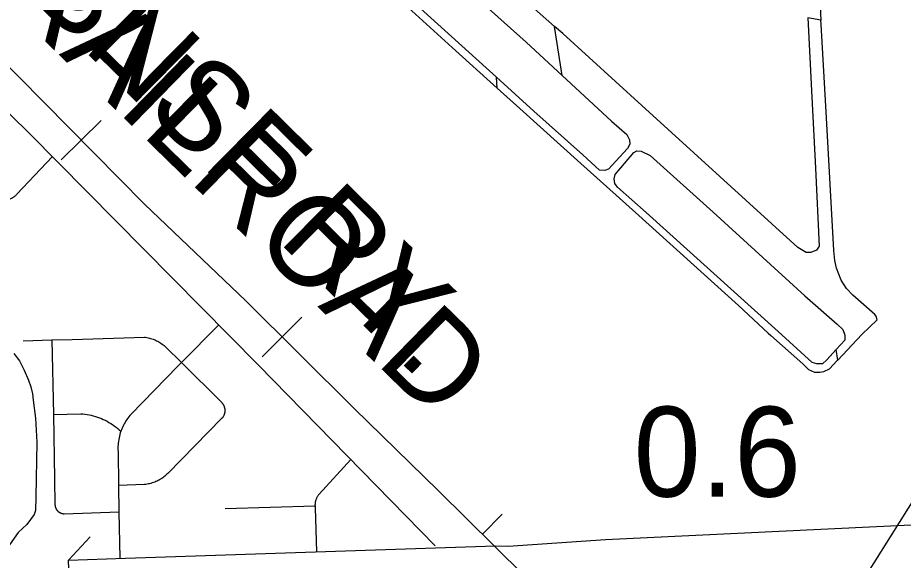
# Model space of a CAD drawing. Extents: x 309348 to 309445, y 336383 to 336484.
# Drawn here: x 309362.64 to 309364.53, y 336386.977 to 336388.136 of the extents above; entities that cross this region are included whole.
import ezdxf

# ---------------------------------------------------------------- set-up
doc = ezdxf.new("R2010")
doc.units = 0
doc.layers.add('R_Annotation', color=7, linetype='Continuous')

msp = doc.modelspace()

# ---------------------------------------------------------------- linework, layer by layer
at = {"layer": 'R_Annotation'}
for p, q in [((309362.776, 336387.8742), (309362.8187, 336387.9164)), ((309362.776, 336387.8742), (309362.7333, 336387.8321)), ((309363.2045, 336387.454), (309363.2468, 336387.4966)), ((309363.2045, 336387.454), (309363.1622, 336387.4115)), ((309363.6319, 336387.0327), (309363.6741, 336387.0754))]:
    msp.add_line(p, q, dxfattribs=at)
for points in [[(309363.2092, 336384.9236), (309363.2648, 336385.0137), (309363.4163, 336385.2615), (309363.5966, 336385.5521), (309363.755, 336385.811), (309363.9051, 336386.0547), (309364.0703, 336386.3205), (309364.1749, 336386.4954), (309364.4104, 336386.8796), (309364.5604, 336387.1192), (309364.7091, 336387.3602), (309364.9721, 336387.7995), (309365.1607, 336388.1038), (309365.5614, 336388.7469), (309365.8863, 336389.2798), (309366.0984, 336389.6172), (309366.3669, 336390.0496), (309366.6422, 336390.5013), (309366.9382, 336390.9833), (309367.2439, 336391.479), (309367.438, 336391.7957)], [(309363.2092, 336384.9236), (309363.2648, 336385.0137), (309363.4163, 336385.2615), (309363.5966, 336385.5521), (309363.755, 336385.811), (309363.9051, 336386.0547), (309364.0703, 336386.3205), (309364.1749, 336386.4954), (309364.4104, 336386.8796), (309364.5604, 336387.1192), (309364.7091, 336387.3602), (309364.9721, 336387.7995), (309365.1607, 336388.1038), (309365.5614, 336388.7469), (309365.8863, 336389.2798), (309366.0984, 336389.6172), (309366.3669, 336390.0496), (309366.6422, 336390.5013), (309366.9382, 336390.9833), (309367.2439, 336391.479), (309367.438, 336391.7957)], [(309362.911, 336387.7375), (309362.5888, 336388.0639), (309362.312, 336388.3393), (309361.9651, 336388.6767), (309361.8067, 336388.8323), (309361.6828, 336388.9562), (309361.6085, 336389.0292), (309361.5575, 336389.0705), (309361.5372, 336389.083)], [(309365.7726, 336384.9236), (309365.7018, 336384.9944), (309365.5394, 336385.1596), (309365.3797, 336385.3125), (309365.1979, 336385.4888), (309365.0657, 336385.6182), (309364.7862, 336385.895), (309364.577, 336386.0988), (309364.4338, 336386.242), (309364.2424, 336386.4334), (309364.146, 336386.5243), (309363.5374, 336387.1261), (309363.3584, 336387.301), (309363.1271, 336387.531), (309362.911, 336387.7375), (309362.5888, 336388.0639), (309362.312, 336388.3393), (309361.9651, 336388.6767), (309361.8067, 336388.8323), (309361.6828, 336388.9562), (309361.6085, 336389.0292), (309361.5575, 336389.0705), (309361.5372, 336389.083)], [(309364.5761, 336388.9539), (309364.3467, 336388.7452), (309364.3446, 336388.7417), (309364.3453, 336388.7099), (309364.3538, 336388.5756), (309364.334, 336388.5558), (309364.3333, 336388.5452), (309364.354, 336388.1308)], [(309363.7859, 336388.1171), (309363.6452, 336388.2414), (309363.5594, 336388.3226), (309363.5472, 336388.3337), (309363.5455, 336388.3521), (309363.5533, 336388.3748), (309363.5694, 336388.3997)], [(309363.4499, 336388.2539), (309363.4705, 336388.2828), (309363.4856, 336388.2859), (309363.5046, 336388.2792), (309363.5241, 336388.2644), (309363.725, 336388.0834), (309363.8017, 336388.0125)], [(309363.6616, 336388.0089), (309363.4628, 336388.1892), (309363.4354, 336388.2138), (309363.4346, 336388.2245), (309363.4369, 336388.2357), (309363.4499, 336388.2539)], [(309363.4107, 336388.2153), (309363.5675, 336388.0724), (309363.6636, 336387.9854)], [(309364.3264, 336388.1357), (309364.3349, 336387.9662), (309364.3427, 336387.8147), (309364.3506, 336387.6478), (309364.3446, 336387.6394), (309364.3325, 336387.6345), (309364.3223, 336387.6345), (309364.3048, 336387.6448), (309363.9718, 336387.9485)], [(309364.354, 336388.1308), (309364.3264, 336388.1357)], [(309364.354, 336388.1308), (309364.3264, 336388.1357)], [(309364.3662, 336387.9221), (309364.3545, 336388.121), (309364.354, 336388.1308)], [(309362.3652, 336388.1122), (309362.4093, 336388.1034), (309362.5035, 336388.0474), (309362.6654, 336387.8885), (309363.154, 336387.3939), (309363.5307, 336387.0083)], [(309363.8017, 336388.0125), (309363.7859, 336388.1171)], [(309363.9718, 336387.9485), (309363.8032, 336388.1018), (309363.7859, 336388.1171)], [(309363.6636, 336387.9854), (309363.6616, 336388.0089)], [(309363.7418, 336387.9362), (309363.6616, 336388.0089)], [(309363.8017, 336388.0125), (309363.9074, 336387.9147)], [(309363.6636, 336387.9854), (309363.712, 336387.9416)], [(309363.712, 336387.9416), (309363.8416, 336387.8241), (309363.9584, 336387.7199)], [(309363.9074, 336387.9147), (309363.9403, 336387.8862), (309363.9458, 336387.8747), (309363.9464, 336387.8657), (309363.9415, 336387.8567), (309363.9162, 336387.8295), (309363.9006, 336387.8121), (309363.8928, 336387.8091), (309363.8819, 336387.8103), (309363.8464, 336387.8428), (309363.7418, 336387.9362)], [(309364.3903, 336387.4048), (309364.4415, 336387.4594), (309364.4741, 336387.4907), (309364.4723, 336387.4985), (309364.4693, 336387.5021), (309364.4223, 336387.5431), (309364.409, 336387.5576), (309364.3976, 336387.5756), (309364.3873, 336387.6009), (309364.3837, 336387.6172), (309364.3813, 336387.6389), (309364.3662, 336387.9221)], [(309363.9813, 336387.7199), (309363.9199, 336387.7741), (309363.9144, 336387.7819), (309363.9132, 336387.7916), (309363.915, 336387.8012), (309363.9548, 336387.8476), (309363.9614, 336387.8512), (309363.9705, 336387.8506), (309363.9897, 336387.8416), (309364.1241, 336387.7205)], [(309362.5685, 336387.7459), (309362.6184, 336387.7475), (309362.6196, 336387.7477), (309362.6209, 336387.748), (309362.622, 336387.7484), (309362.6232, 336387.7487), (309362.6244, 336387.7491), (309362.6255, 336387.7496), (309362.6267, 336387.7501), (309362.6278, 336387.7506), (309362.6289, 336387.7512), (309362.63, 336387.7518), (309362.631, 336387.7525), (309362.6321, 336387.7531), (309362.6331, 336387.7538), (309362.6341, 336387.7546), (309362.635, 336387.7554), (309362.636, 336387.7562), (309362.6369, 336387.7571), (309362.6377, 336387.7579), (309362.6386, 336387.7588), (309362.7142, 336387.8391)], [(309365.7726, 336384.9236), (309365.7018, 336384.9944), (309365.5394, 336385.1596), (309365.3797, 336385.3125), (309365.1979, 336385.4888), (309365.0657, 336385.6182), (309364.7862, 336385.895), (309364.577, 336386.0988), (309364.4338, 336386.242), (309364.2424, 336386.4334), (309364.146, 336386.5243), (309363.5374, 336387.1261), (309363.3584, 336387.301), (309363.1271, 336387.531), (309362.911, 336387.7375)], [(309363.9584, 336387.7199), (309364.1783, 336387.521), (309364.2415, 336387.462), (309364.2473, 336387.457)], [(309364.3869, 336387.427), (309364.3668, 336387.4054), (309364.3572, 336387.3969), (309364.3452, 336387.3963), (309364.3355, 336387.3993), (309364.2626, 336387.4656), (309363.9813, 336387.7199)], [(309364.1241, 336387.7205), (309364.3199, 336387.5415), (309364.3885, 336387.4813), (309364.4012, 336387.4698), (309364.4054, 336387.4578), (309364.4054, 336387.4469), (309364.3869, 336387.427)], [(309363.0692, 336387.4798), (309362.9897, 336387.3994)], [(309362.6517, 336387.4457), (309362.7134, 336387.4476)], [(309362.7134, 336387.4476), (309362.7564, 336387.4489), (309362.9105, 336387.4536), (309362.9132, 336387.4533), (309362.9159, 336387.4528), (309362.9186, 336387.4523), (309362.9212, 336387.4517), (309362.9239, 336387.451), (309362.9265, 336387.4502), (309362.9291, 336387.4493), (309362.9316, 336387.4483), (309362.9341, 336387.4472), (309362.9366, 336387.446), (309362.939, 336387.4448), (309362.9414, 336387.4434), (309362.9437, 336387.442), (309362.946, 336387.4405), (309362.9482, 336387.4389), (309362.9504, 336387.4373), (309362.9525, 336387.4356), (309362.9546, 336387.4338), (309362.9566, 336387.4319), (309362.9897, 336387.3994)], [(309362.7134, 336387.4476), (309362.7164, 336387.2882)], [(309364.2473, 336387.457), (309364.3156, 336387.3963), (309364.3277, 336387.3848), (309364.3403, 336387.3788), (309364.3518, 336387.3788), (309364.3602, 336387.38), (309364.3723, 336387.386), (309364.3891, 336387.4035), (309364.3903, 336387.4048)], [(309362.6322, 336387.4189), (309362.6442, 336387.4028), (309362.6539, 336387.3834), (309362.6632, 336387.3617), (309362.6682, 336387.3474), (309362.6719, 336387.3326), (309362.6729, 336387.3192), (309362.6784, 336387.2804), (309362.6812, 336387.2292), (309362.6789, 336387.1128), (309362.6779, 336387.0832), (309362.6752, 336387.0749), (309362.6595, 336387.0532), (309362.6415, 336387.0366), (309362.6225, 336387.0098)], [(309364.3903, 336387.4048), (309364.3869, 336387.427)], [(309362.9897, 336387.3994), (309362.9817, 336387.3913), (309362.882, 336387.2887), (309362.8797, 336387.2861), (309362.8775, 336387.2833), (309362.8753, 336387.2805), (309362.8732, 336387.2776), (309362.8713, 336387.2747), (309362.8694, 336387.2717), (309362.8676, 336387.2686), (309362.866, 336387.2655), (309362.8644, 336387.2623), (309362.863, 336387.2591), (309362.8616, 336387.2558), (309362.8604, 336387.2525)], [(309362.9897, 336387.3994), (309363.0749, 336387.3146), (309363.0755, 336387.3139), (309363.0761, 336387.3133), (309363.0767, 336387.3127), (309363.0772, 336387.312), (309363.0777, 336387.3113), (309363.0782, 336387.3106), (309363.0787, 336387.3099), (309363.0791, 336387.3091), (309363.0795, 336387.3084), (309363.0799, 336387.3076), (309363.0802, 336387.3068), (309363.0806, 336387.306), (309363.0809, 336387.3052), (309363.0811, 336387.3044), (309363.0814, 336387.3036), (309363.0816, 336387.3027), (309363.0818, 336387.3019), (309363.0819, 336387.3011), (309363.0821, 336387.3002), (309363.0822, 336387.2994), (309363.0822, 336387.2985), (309363.0823, 336387.2976), (309363.0823, 336387.2968)], [(309363.0823, 336387.2968), (309363.0823, 336387.2959), (309363.0822, 336387.2951), (309363.0822, 336387.2942), (309363.082, 336387.2934), (309363.0819, 336387.2925), (309363.0817, 336387.2917), (309363.0816, 336387.2908), (309363.0813, 336387.29), (309363.0811, 336387.2892), (309363.0808, 336387.2884), (309363.0805, 336387.2876), (309363.0802, 336387.2868), (309363.0798, 336387.286), (309363.0794, 336387.2852), (309363.079, 336387.2845), (309363.0786, 336387.2837), (309363.0781, 336387.283), (309363.0776, 336387.2823), (309363.0771, 336387.2816), (309363.0766, 336387.2809), (309363.076, 336387.2803), (309362.9605, 336387.1627), (309362.9585, 336387.1607), (309362.9565, 336387.1588), (309362.9543, 336387.1569), (309362.9521, 336387.1552), (309362.9499, 336387.1535), (309362.9475, 336387.1519), (309362.9452, 336387.1504), (309362.9427, 336387.149), (309362.9403, 336387.1476), (309362.9377, 336387.1464), (309362.9352, 336387.1452), (309362.9326, 336387.1441), (309362.9299, 336387.1431), (309362.9273, 336387.1422), (309362.9246, 336387.1414), (309362.9218, 336387.1407), (309362.9191, 336387.1401), (309362.9163, 336387.1396), (309362.9135, 336387.1391), (309362.9107, 336387.1388), (309362.8552, 336387.1371)], [(309362.7164, 336387.2882), (309362.7747, 336387.2899), (309362.7792, 336387.2896), (309362.7837, 336387.2891), (309362.7882, 336387.2885), (309362.7927, 336387.2877), (309362.7971, 336387.2867), (309362.8016, 336387.2857), (309362.8059, 336387.2844), (309362.8103, 336387.283), (309362.8145, 336387.2815), (309362.8188, 336387.2798), (309362.8229, 336387.278), (309362.827, 336387.276), (309362.8311, 336387.2739), (309362.835, 336387.2717), (309362.8389, 336387.2693), (309362.8427, 336387.2668), (309362.8464, 336387.2642), (309362.8501, 336387.2615), (309362.8536, 336387.2586), (309362.857, 336387.2556), (309362.8604, 336387.2525)], [(309362.7164, 336387.2882), (309362.719, 336387.1501), (309362.7198, 336387.0964), (309362.7198, 336387.0957), (309362.7199, 336387.095), (309362.7199, 336387.0943), (309362.72, 336387.0936), (309362.7202, 336387.0929), (309362.7203, 336387.0922), (309362.7205, 336387.0915), (309362.7207, 336387.0909), (309362.7209, 336387.0902), (309362.7211, 336387.0895), (309362.7214, 336387.0889), (309362.7216, 336387.0883), (309362.7219, 336387.0876), (309362.7223, 336387.087), (309362.7226, 336387.0864), (309362.723, 336387.0858), (309362.7233, 336387.0852), (309362.7238, 336387.0846), (309362.7242, 336387.0841), (309362.7246, 336387.0835), (309362.7251, 336387.083), (309362.7256, 336387.0825)], [(309362.8604, 336387.2525), (309362.8592, 336387.249), (309362.8581, 336387.2455), (309362.8572, 336387.242), (309362.8564, 336387.2384), (309362.8557, 336387.2348), (309362.8551, 336387.2311), (309362.8547, 336387.2275), (309362.8543, 336387.2238), (309362.8541, 336387.2201), (309362.8541, 336387.2165), (309362.8541, 336387.2128), (309362.8543, 336387.2091), (309362.8552, 336387.1371)], [(309363.3509, 336387.1924), (309363.2835, 336387.1185), (309363.2827, 336387.1176), (309363.2819, 336387.1166), (309363.2812, 336387.1155), (309363.2804, 336387.1145), (309363.2798, 336387.1134), (309363.2791, 336387.1123), (309363.2786, 336387.1112), (309363.278, 336387.11), (309363.2775, 336387.1088), (309363.277, 336387.1077), (309363.2766, 336387.1065), (309363.2762, 336387.1053), (309363.2758, 336387.104), (309363.2755, 336387.1028), (309363.2753, 336387.1016), (309363.2751, 336387.1003), (309363.2749, 336387.099), (309363.2748, 336387.0978), (309363.2747, 336387.0965), (309363.2746, 336387.0952), (309363.2746, 336387.094), (309363.2747, 336387.0933)], [(309362.7532, 336386.8635), (309362.7488, 336386.9771), (309362.8702, 336386.9817), (309363.6598, 336387.0083), (309363.6866, 336387.0075), (309363.8943, 336387.0218), (309364.8429, 336387.0672), (309365.1714, 336387.0858), (309367.3259, 336387.1502), (309367.4949, 336387.1643)], [(309362.8552, 336387.1371), (309362.8559, 336387.0809)], [(309363.0826, 336387.0875), (309363.2747, 336387.0933)], [(309363.2747, 336387.0933), (309363.2747, 336387.0927), (309363.2748, 336387.0914), (309363.2749, 336387.0902), (309363.2751, 336387.0889), (309363.2779, 336386.9955)], [(309362.7256, 336387.0825), (309362.7261, 336387.082), (309362.7266, 336387.0815), (309362.7271, 336387.0811), (309362.7276, 336387.0806), (309362.7282, 336387.0802), (309362.7288, 336387.0798), (309362.7294, 336387.0794), (309362.73, 336387.0791), (309362.7306, 336387.0787), (309362.7312, 336387.0784), (309362.7318, 336387.0781), (309362.7325, 336387.0779), (309362.7331, 336387.0776), (309362.7338, 336387.0774), (309362.7344, 336387.0772), (309362.7351, 336387.077), (309362.7358, 336387.0768), (309362.7365, 336387.0767), (309362.7372, 336387.0766), (309362.7379, 336387.0765), (309362.7386, 336387.0764), (309362.7393, 336387.0764), (309362.8559, 336387.0809)], [(309362.8559, 336387.0809), (309362.8559, 336387.0809), (309362.8583, 336386.9813)], [(309362.7951, 336387.0271), (309362.7488, 336386.9771)]]:
    msp.add_lwpolyline(points, dxfattribs=at)

# ---------------------------------------------------------------- texts
for s, rotation, p in [('RAILROAD', 315.7198, (309362.5944, 336388.1869)), ('BNSF RY.', 315.4092, (309362.6546, 336388.191))]:
    msp.add_text(s, height=0.19206, rotation=rotation, dxfattribs=at).set_placement(p)
msp.add_text('0.6', height=0.19206, dxfattribs=at).set_placement((309363.9546, 336387.113))

doc.saveas('drawing.dxf')
